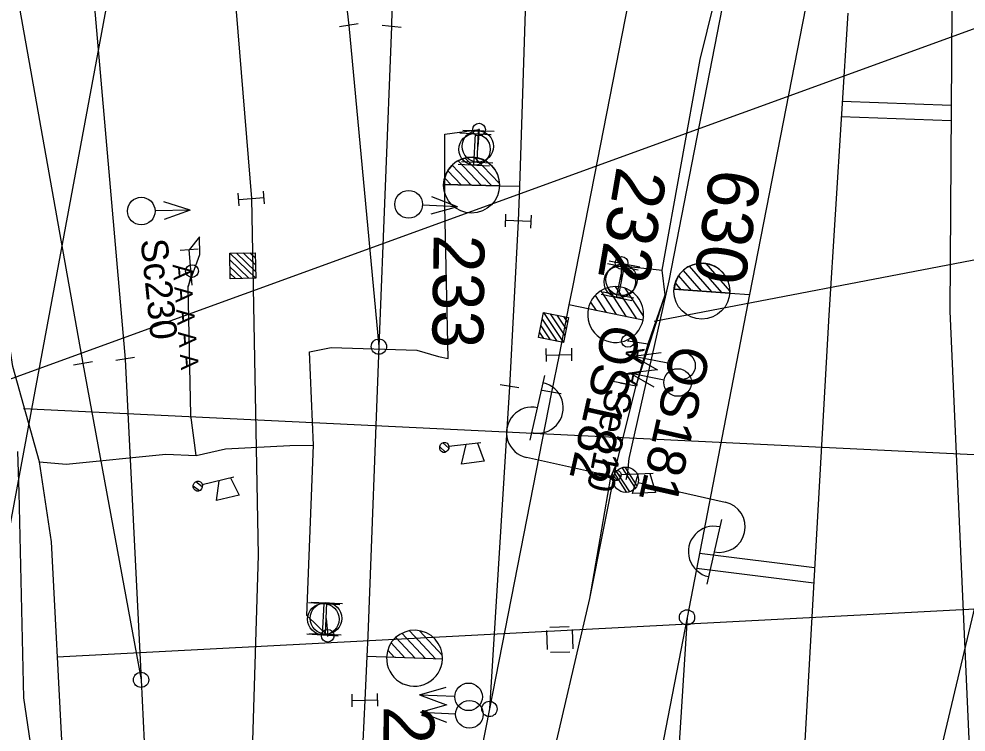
# Model space of a CAD drawing. Extents: x -545846 to -545044, y -1122650 to -1119108.
# Drawn here: x -545438.49 to -545401.32, y -1120314.49 to -1120286.51 of the extents above; entities that cross this region are included whole.
import ezdxf

# ---------------------------------------------------------------- set-up
doc = ezdxf.new("R2010")
doc.units = 0
for name, color, linetype in [('osvětlené plochy-hodnota-obrys', 7, 'Continuous'), ('Vrstva 1', 7, 'Continuous'), ('Vrstva 2', 7, 'Continuous'), ('Vrstva 25', 7, 'Continuous'), ('Vrstva 26', 7, 'Continuous'), ('Vrstva 27', 7, 'Continuous'), ('Vrstva 28 - zabzar', 7, 'Continuous'), ('Vrstva 3', 7, 'Continuous'), ('Vrstva 3 - Lisy - Pocitaci body', 7, 'Continuous'), ('Vrstva 31', 7, 'Continuous'), ('Vrstva 33', 7, 'Continuous'), ('Vrstva 35', 7, 'Continuous'), ('Vrstva 41', 7, 'Continuous'), ('Vrstva 6 - Navesti', 7, 'Continuous'), ('Vrstva 63', 7, 'Continuous'), ('Vrstva 7', 7, 'Continuous')]:
    doc.layers.add(name, color=color, linetype=linetype)

msp = doc.modelspace()

# ---------------------------------------------------------------- linework, layer by layer
at = {"layer": 'osvětlené plochy-hodnota-obrys'}
for points in [[(-545398.15, -1120102.163), (-545405.365, -1120126.289), (-545451.846, -1120376.212), (-545451.085, -1120446.349), (-545447.102, -1120529.01)], [(-545397.928, -1120102.854), (-545393.734, -1120124.857), (-545389.026, -1120196.694), (-545397.237, -1120293.846), (-545425.658, -1120413.558)]]:
    msp.add_lwpolyline(points, dxfattribs=at)
at = {"layer": 'Vrstva 1'}
for p, q in [((-545407.617, -1120286.066), (-545409.817, -1120297.315)), ((-545425.542, -1120286.76), (-545424.363, -1120299.366)), ((-545435.98, -1120300.028), (-545433.7, -1120312.441)), ((-545419.236, -1120300.928), (-545420.027, -1120313.584)), ((-545412.27, -1120309.99), (-545413.082, -1120322.742))]:
    msp.add_line(p, q, dxfattribs=at)
for points in [[(-545436.282, -1120196.285), (-545433.022, -1120213.05), (-545429.085, -1120233.106), (-545425.425, -1120253.879), (-545424.036, -1120268.734), (-545423.749, -1120281.011), (-545423.869, -1120286.802)], [(-545440.917, -1120197.418), (-545437.59, -1120214.526), (-545433.638, -1120234.748), (-545429.782, -1120255.108), (-545427.618, -1120269.01), (-545425.542, -1120286.76)], [(-545445.553, -1120198.39), (-545442.178, -1120215.766), (-545438.596, -1120234.052), (-545433.023, -1120262.752), (-545430.646, -1120277.904), (-545429.369, -1120293.55), (-545429.108, -1120307.546), (-545429.408, -1120317.397), (-545430.786, -1120337.552)], [(-545450.246, -1120199.22), (-545446.762, -1120217.082), (-545443.362, -1120234.651), (-545439.759, -1120253.749), (-545438.016, -1120264.049), (-545436.229, -1120277.953), (-545434.323, -1120299.853)], [(-545454.804, -1120200.615), (-545451.376, -1120218.225), (-545447.958, -1120235.749), (-545441.429, -1120269.771), (-545439.021, -1120283), (-545435.98, -1120300.028)], [(-545400.759, -1120259.47), (-545401.874, -1120286.066), (-545401.957, -1120297.973), (-545401.089, -1120317.421), (-545398.261, -1120339.372), (-545394.651, -1120359.583)], [(-545418.032, -1120268.272), (-545418.449, -1120280.915), (-545418.821, -1120292.272), (-545418.85, -1120293.067)], [(-545412.134, -1120273.455), (-545414.578, -1120285.879), (-545416.765, -1120297.03), (-545416.909, -1120297.729)], [(-545405.962, -1120286.281), (-545406.706, -1120298.136), (-545407.694, -1120315.774), (-545406.834, -1120341.201), (-545403.532, -1120362.869)], [(-545423.869, -1120286.802), (-545424.363, -1120299.366), (-545424.805, -1120310.72), (-545424.84, -1120311.521)], [(-545418.85, -1120293.067), (-545418.901, -1120294.44), (-545419.236, -1120300.928)], [(-545409.817, -1120297.315), (-545412.27, -1120309.99), (-545414.699, -1120322.537)], [(-545416.909, -1120297.729), (-545417.291, -1120299.686), (-545417.583, -1120301.153)], [(-545434.323, -1120299.853), (-545433.7, -1120312.441), (-545433.14, -1120323.79), (-545433.096, -1120324.633)], [(-545417.583, -1120301.153), (-545420.027, -1120313.584), (-545422.222, -1120324.733), (-545422.46, -1120325.954)], [(-545424.84, -1120311.521), (-545424.913, -1120313.24), (-545425.98, -1120335.133)]]:
    msp.add_lwpolyline(points, dxfattribs=at)
at = {"layer": 'Vrstva 2'}
for p, q in [((-545425.172, -1120286.697), (-545425.912, -1120286.823)), ((-545425.542, -1120286.76), (-545424.363, -1120299.366)), ((-545423.496, -1120286.84), (-545424.242, -1120286.764)), ((-545420.338, -1120293.038), (-545421.259, -1120292.076)), ((-545419.94, -1120293.046), (-545420.977, -1120291.964)), ((-545419.626, -1120292.968), (-545420.611, -1120291.94)), ((-545421.133, -1120293.02), (-545421.66, -1120292.47)), ((-545420.736, -1120293.028), (-545421.485, -1120292.247)), ((-545421.531, -1120293.011), (-545421.779, -1120292.753)), ((-545419.622, -1120293.053), (-545421.816, -1120293.005)), ((-545421.816, -1120293.005), (-545419.622, -1120293.052)), ((-545419.622, -1120293.052), (-545419.622, -1120293.053)), ((-545419.621, -1120293.053), (-545418.85, -1120293.067)), ((-545411.302, -1120297.216), (-545412.177, -1120296.212)), ((-545410.905, -1120297.243), (-545411.89, -1120296.113)), ((-545410.587, -1120297.18), (-545411.523, -1120296.106)), ((-545412.096, -1120297.161), (-545412.596, -1120296.587)), ((-545411.699, -1120297.188), (-545412.411, -1120296.372)), ((-545415.089, -1120297.011), (-545414.258, -1120298.274)), ((-545412.493, -1120297.134), (-545412.728, -1120296.864)), ((-545415.878, -1120297.365), (-545415.442, -1120298.029)), ((-545415.658, -1120297.182), (-545415.047, -1120298.111)), ((-545415.397, -1120297.06), (-545414.652, -1120298.192)), ((-545414.708, -1120297.071), (-545413.977, -1120298.181)), ((-545410.587, -1120297.265), (-545412.777, -1120297.114)), ((-545412.777, -1120297.114), (-545410.587, -1120297.264)), ((-545410.587, -1120297.264), (-545410.587, -1120297.265)), ((-545410.586, -1120297.265), (-545409.817, -1120297.315)), ((-545413.996, -1120298.321), (-545416.909, -1120297.729)), ((-545416.053, -1120297.62), (-545415.837, -1120297.948)), ((-545413.995, -1120298.328), (-545416.145, -1120297.884)), ((-545413.995, -1120298.327), (-545413.995, -1120298.328)), ((-545435.612, -1120299.957), (-545436.348, -1120300.099)), ((-545433.952, -1120299.795), (-545434.694, -1120299.911)), ((-545435.98, -1120300.028), (-545433.7, -1120312.441)), ((-545419.236, -1120300.928), (-545420.027, -1120313.584)), ((-545418.865, -1120300.985), (-545419.607, -1120300.871)), ((-545417.213, -1120301.216), (-545417.953, -1120301.09)), ((-545412.27, -1120309.99), (-545413.082, -1120322.742)), ((-545423.696, -1120310.777), (-545422.941, -1120311.593)), ((-545423.458, -1120310.614), (-545422.538, -1120311.609)), ((-545423.162, -1120310.515), (-545422.135, -1120311.625)), ((-545422.776, -1120310.512), (-545421.874, -1120311.487)), ((-545423.883, -1120310.994), (-545423.343, -1120311.577)), ((-545421.87, -1120311.628), (-545424.84, -1120311.521)), ((-545424.013, -1120311.273), (-545423.746, -1120311.561)), ((-545421.868, -1120311.635), (-545424.061, -1120311.549)), ((-545421.868, -1120311.634), (-545421.868, -1120311.635))]:
    msp.add_line(p, q, dxfattribs=at)
for points in [[(-545418.032, -1120268.272), (-545418.449, -1120280.915), (-545418.821, -1120292.272), (-545418.85, -1120293.067)], [(-545412.134, -1120273.455), (-545414.578, -1120285.879), (-545416.765, -1120297.03), (-545416.909, -1120297.729)], [(-545423.869, -1120286.802), (-545424.363, -1120299.366), (-545424.805, -1120310.72), (-545424.84, -1120311.521)], [(-545409.817, -1120297.315), (-545412.27, -1120309.99), (-545414.699, -1120322.537)], [(-545434.323, -1120299.853), (-545433.7, -1120312.441), (-545433.14, -1120323.79), (-545433.096, -1120324.633)], [(-545417.583, -1120301.153), (-545420.027, -1120313.584), (-545422.222, -1120324.733), (-545422.46, -1120325.954)]]:
    msp.add_lwpolyline(points, dxfattribs=at)
for centre, radius in [((-545420.725, -1120293.028), 1.097), ((-545411.688, -1120297.188), 1.097), ((-545424.363, -1120299.366), 0.3), ((-545412.27, -1120309.99), 0.3), ((-545433.7, -1120312.441), 0.3), ((-545420.027, -1120313.584), 0.3)]:
    msp.add_circle(centre, radius, dxfattribs=at)
for centre, radius, start, end in [((-545420.719, -1120293.029), 1.098, 358.8013, 178.7622), ((-545411.682, -1120297.189), 1.098, 356.1083, 176.0692), ((-545415.071, -1120298.106), 1.098, 348.379, 168.3399), ((-545415.072, -1120298.107), 1.097, 168.2895, 348.759), ((-545422.965, -1120311.592), 1.098, 357.7902, 177.7511), ((-545422.966, -1120311.593), 1.097, 177.7007, 358.1702)]:
    msp.add_arc(centre, radius, start, end, dxfattribs=at)
at = {"layer": 'Vrstva 25'}
for p, q in [((-545418.423, -1120303.033), (-545417.855, -1120300.496)), ((-545415.16, -1120304.481), (-545418.575, -1120303.716)), ((-545414.634, -1120305.088), (-545415.105, -1120304.346)), ((-545415.046, -1120304.261), (-545414.533, -1120305.07)), ((-545414.298, -1120304.919), (-545414.811, -1120304.11)), ((-545414.71, -1120304.092), (-545414.239, -1120304.834)), ((-545414.184, -1120304.699), (-545410.769, -1120305.464)), ((-545410.921, -1120306.147), (-545411.489, -1120308.684))]:
    msp.add_line(p, q, dxfattribs=at)
msp.add_circle((-545414.672, -1120304.59), 0.5, dxfattribs=at)
msp.add_circle((-545414.672, -1120304.59), 0.5, dxfattribs=at)
msp.add_circle((-545414.672, -1120304.59), 0.5, dxfattribs=at)
msp.add_circle((-545414.672, -1120304.59), 0.5, dxfattribs=at)
for centre, start, end in [((-545418.127, -1120301.767), 256.6816, 78.0868), ((-545418.357, -1120302.74), 77.3842, 257.3842), ((-545410.987, -1120306.44), 257.3842, 77.3842), ((-545411.217, -1120307.413), 76.6816, 258.0868)]:
    msp.add_arc(centre, 1, start, end, dxfattribs=at)
at = {"layer": 'Vrstva 26'}
for points in [[(-545402.46, -1120245.74), (-545402.98, -1120246.08), (-545406.31, -1120262.31), (-545409.89, -1120280.93), (-545412.99, -1120296.79), (-545414.55, -1120303.76), (-545414.62, -1120304.4), (-545414.672, -1120304.59)], [(-545438.55, -1120303.48), (-545438.492, -1120305.085), (-545438.308, -1120313.144), (-545437.747, -1120316.944), (-545437.38, -1120321.007), (-545437.535, -1120324.422), (-545437.394, -1120329.162), (-545437.47, -1120335.028), (-545437.348, -1120345.435), (-545437.199, -1120348.43), (-545436.608, -1120350.182), (-545436.693, -1120361.871), (-545436.173, -1120369.258)]]:
    msp.add_lwpolyline(points, dxfattribs=at)
at = {"layer": 'Vrstva 27'}
for p, q in [((-545420.431, -1120290.875), (-545420.429, -1120290.825)), ((-545414.835, -1120296.055), (-545414.845, -1120296.105)), ((-545431.7, -1120296.425), (-545431.7, -1120296.375)), ((-545414.585, -1120299.116), (-545414.595, -1120299.164)), ((-545426.371, -1120310.735), (-545426.369, -1120310.685))]:
    msp.add_line(p, q, dxfattribs=at)
for centre in [(-545420.43, -1120290.85), (-545414.84, -1120296.08), (-545431.7, -1120296.4), (-545414.59, -1120299.14), (-545426.37, -1120310.71)]:
    msp.add_circle(centre, 0.25, dxfattribs=at)
at = {"layer": 'Vrstva 28 - zabzar'}
for p, q in [((-545431.7, -1120296.4), (-545431.85, -1120297)), ((-545414.59, -1120299.14), (-545413.79, -1120299.25)), ((-545414.91, -1120300.79), (-545414.26, -1120300.9))]:
    msp.add_line(p, q, dxfattribs=at)
for points in [[(-545435.765, -1120369.178), (-545435.77, -1120368.34), (-545435.7, -1120360.44), (-545435.61, -1120354.31), (-545434.73, -1120342.05), (-545435.12, -1120337.81), (-545435.22, -1120336.54), (-545436.25, -1120322.58), (-545436.79, -1120315.32), (-545437.22, -1120307.02), (-545437.68, -1120303.89), (-545438.73, -1120300.14), (-545439.97, -1120292.07), (-545441.48, -1120282.7), (-545443.28, -1120271.83), (-545443.98, -1120270.84), (-545444.63, -1120268.7), (-545444.19, -1120267.53), (-545444.84, -1120264.46), (-545445.64, -1120260.36), (-545446.4, -1120259.21), (-545446.05, -1120258.16), (-545447.8, -1120248.31)], [(-545427.618, -1120367.583), (-545427.73, -1120366.73), (-545426.26, -1120362.1), (-545425.93, -1120358.75), (-545426.06, -1120358.16), (-545425.86, -1120356.01), (-545424.84, -1120349.39), (-545423.77, -1120344.77), (-545423.29, -1120343.78), (-545421.2, -1120332.61), (-545420.56, -1120329.27), (-545419.75, -1120327.88), (-545419.38, -1120326.15), (-545419.01, -1120324.41), (-545417.7, -1120316.15), (-545416.09, -1120309.25), (-545415.26, -1120304.49), (-545415.02, -1120303.93), (-545414.26, -1120300.9), (-545413.79, -1120299.25), (-545413.13, -1120297.33), (-545413.24, -1120296.36), (-545411.75, -1120288.1), (-545410.36, -1120282.42)], [(-545426.44, -1120310.03), (-545426.37, -1120310.71), (-545427.19, -1120309.91), (-545426.93, -1120303.23), (-545427.09, -1120299.57), (-545426.24, -1120299.4), (-545422.87, -1120299.51), (-545422.02, -1120299.75), (-545421.65, -1120299.83), (-545421.77, -1120293.86), (-545421.78, -1120291.03), (-545420.43, -1120290.85), (-545420.48, -1120291.51)], [(-545431.54, -1120303.64), (-545431.74, -1120302.05), (-545431.85, -1120297), (-545431.39, -1120295.75), (-545431.4, -1120295.06), (-545431.81, -1120295.57)], [(-545414.84, -1120296.74), (-545414.84, -1120296.08), (-545414.55, -1120296.22), (-545413.24, -1120296.36)], [(-545437.68, -1120303.89), (-545436.64, -1120303.98), (-545432.73, -1120303.59), (-545431.54, -1120303.64), (-545430.39, -1120303.38), (-545427.86, -1120303.24), (-545426.93, -1120303.23)]]:
    msp.add_lwpolyline(points, dxfattribs=at)
at = {"layer": 'Vrstva 3'}
for p, q in [((-545421.187, -1120290.977), (-545419.957, -1120291.047)), ((-545420.642, -1120292.242), (-545420.572, -1120291.012)), ((-545421.257, -1120292.207), (-545420.027, -1120292.277)), ((-545428.85, -1120293.758), (-545428.891, -1120293.26)), ((-545429.847, -1120293.84), (-545429.888, -1120293.342)), ((-545429.867, -1120293.591), (-545428.871, -1120293.509)), ((-545421.275, -1120293.883), (-545422.291, -1120293.485)), ((-545431.77, -1120294.013), (-545433.15, -1120294.039)), ((-545431.77, -1120294.013), (-545432.811, -1120293.687)), ((-545431.77, -1120294.013), (-545432.798, -1120294.377)), ((-545421.275, -1120293.883), (-545422.653, -1120293.812)), ((-545421.275, -1120293.883), (-545422.326, -1120294.174)), ((-545419.39, -1120294.169), (-545419.411, -1120294.669)), ((-545418.401, -1120294.461), (-545419.401, -1120294.419)), ((-545418.391, -1120294.211), (-545418.412, -1120294.711)), ((-545415.389, -1120296.102), (-545414.183, -1120296.352)), ((-545415.036, -1120297.433), (-545414.786, -1120296.227)), ((-545415.639, -1120297.308), (-545414.433, -1120297.558)), ((-545417.786, -1120299.945), (-545417.796, -1120299.445)), ((-545416.786, -1120299.927), (-545416.796, -1120299.427)), ((-545414.372, -1120299.74), (-545413.29, -1120299.601)), ((-545417.791, -1120299.695), (-545416.791, -1120299.677)), ((-545414.372, -1120299.74), (-545413.018, -1120300.006)), ((-545414.372, -1120299.74), (-545413.423, -1120300.278)), ((-545414.521, -1120300.4), (-545413.439, -1120300.261)), ((-545414.521, -1120300.4), (-545413.167, -1120300.666)), ((-545414.521, -1120300.4), (-545413.572, -1120300.938)), ((-545427.123, -1120309.412), (-545425.893, -1120309.486)), ((-545426.582, -1120310.679), (-545426.508, -1120309.449)), ((-545427.197, -1120310.642), (-545425.967, -1120310.716)), ((-545425.407, -1120313.502), (-545425.419, -1120313.002)), ((-545424.407, -1120313.478), (-545424.419, -1120312.978)), ((-545422.766, -1120313.03), (-545421.718, -1120312.726)), ((-545425.413, -1120313.252), (-545424.413, -1120313.228)), ((-545422.766, -1120313.03), (-545421.387, -1120313.084)), ((-545422.766, -1120313.03), (-545421.745, -1120313.415)), ((-545422.731, -1120313.716), (-545421.683, -1120313.412)), ((-545422.731, -1120313.716), (-545421.352, -1120313.77)), ((-545422.731, -1120313.716), (-545421.71, -1120314.101))]:
    msp.add_line(p, q, dxfattribs=at)
for centre, radius in [((-545420.607, -1120291.625), 0.616), ((-545423.195, -1120293.782), 0.542), ((-545433.692, -1120294.047), 0.542), ((-545414.911, -1120296.827), 0.616), ((-545412.486, -1120300.113), 0.542), ((-545412.635, -1120300.773), 0.542), ((-545426.545, -1120310.062), 0.616), ((-545420.845, -1120313.107), 0.542), ((-545420.81, -1120313.793), 0.542)]:
    msp.add_circle(centre, radius, dxfattribs=at)
at = {"layer": 'Vrstva 3 - Lisy - Pocitaci body'}
for p, q in [((-545421.073, -1120290.872), (-545419.842, -1120290.917)), ((-545420.502, -1120292.126), (-545420.458, -1120290.894)), ((-545421.118, -1120292.103), (-545419.887, -1120292.148)), ((-545430.219, -1120295.699), (-545429.201, -1120296.68)), ((-545429.954, -1120295.694), (-545429.206, -1120296.415)), ((-545429.689, -1120295.689), (-545429.211, -1120296.15)), ((-545429.424, -1120295.684), (-545429.216, -1120295.885)), ((-545430.214, -1120295.964), (-545429.466, -1120296.685)), ((-545430.209, -1120296.229), (-545429.731, -1120296.69)), ((-545414.117, -1120296.254), (-545415.326, -1120296.017)), ((-545414.721, -1120296.136), (-545414.959, -1120297.344)), ((-545430.204, -1120296.494), (-545429.996, -1120296.695)), ((-545414.354, -1120297.463), (-545415.563, -1120297.226)), ((-545417.903, -1120298.024), (-545417.118, -1120299.2)), ((-545417.643, -1120298.076), (-545417.066, -1120298.94)), ((-545417.383, -1120298.128), (-545417.014, -1120298.68)), ((-545417.955, -1120298.284), (-545417.378, -1120299.149)), ((-545417.123, -1120298.18), (-545416.962, -1120298.42)), ((-545418.058, -1120298.805), (-545417.898, -1120299.045)), ((-545418.007, -1120298.545), (-545417.638, -1120299.097)), ((-545427.029, -1120309.388), (-545425.798, -1120309.441)), ((-545426.466, -1120310.645), (-545426.414, -1120309.415)), ((-545427.082, -1120310.619), (-545425.851, -1120310.672))]:
    msp.add_line(p, q, dxfattribs=at)
for points in [[(-545429.219, -1120295.68), (-545429.201, -1120296.68), (-545430.201, -1120296.699), (-545430.219, -1120295.699)], [(-545416.922, -1120298.22), (-545417.118, -1120299.2), (-545418.098, -1120299.005), (-545417.903, -1120298.024)]]:
    msp.add_lwpolyline(points, close=True, dxfattribs=at)
for centre in [(-545420.481, -1120291.508), (-545414.84, -1120296.743), (-545426.441, -1120310.028)]:
    msp.add_circle(centre, 0.616, dxfattribs=at)
at = {"layer": 'Vrstva 31'}
msp.add_lwpolyline([(-545427.618, -1120367.583), (-545427.73, -1120366.73), (-545426.26, -1120362.1), (-545425.93, -1120358.75), (-545425.86, -1120356.01), (-545424.84, -1120349.39), (-545423.77, -1120344.77), (-545423.29, -1120343.78), (-545423.25, -1120343.2), (-545421.2, -1120332.61), (-545420.56, -1120329.27), (-545419.75, -1120327.88), (-545419.01, -1120324.41), (-545417.7, -1120316.15), (-545416.09, -1120309.25), (-545415.02, -1120303.93), (-545414.26, -1120300.9), (-545413.13, -1120297.33), (-545413.24, -1120296.36), (-545411.75, -1120288.1), (-545410.36, -1120282.42)], dxfattribs=at)
at = {"layer": 'Vrstva 33'}
for p, q in [((-545421.975, -1120303.294), (-545421.744, -1120303.506)), ((-545421.858, -1120303.136), (-545421.623, -1120303.353)), ((-545420.358, -1120303.135), (-545421.618, -1120303.287)), ((-545421.127, -1120303.974), (-545420.944, -1120303.205)), ((-545420.494, -1120303.151), (-545420.226, -1120303.866)), ((-545420.226, -1120303.866), (-545421.127, -1120303.974)), ((-545415.214, -1120304.38), (-545414.997, -1120304.61)), ((-545415.088, -1120304.23), (-545414.867, -1120304.465)), ((-545413.596, -1120304.342), (-545414.858, -1120304.4)), ((-545414.412, -1120305.124), (-545414.183, -1120304.368)), ((-545413.731, -1120304.348), (-545413.509, -1120305.084)), ((-545431.551, -1120304.664), (-545431.295, -1120304.851)), ((-545430.052, -1120304.488), (-545431.297, -1120304.786)), ((-545430.74, -1120305.408), (-545430.631, -1120304.626)), ((-545430.186, -1120304.52), (-545429.85, -1120305.197)), ((-545431.652, -1120304.834), (-545431.401, -1120305.017)), ((-545429.85, -1120305.197), (-545430.74, -1120305.408)), ((-545413.509, -1120305.084), (-545414.412, -1120305.124))]:
    msp.add_line(p, q, dxfattribs=at)
for centre, major_axis in [((-545421.798, -1120303.32), (-0.044, -0.195)), ((-545421.798, -1120303.32), (-0.044, -0.196)), ((-545415.039, -1120304.419), (-0.044, -0.195)), ((-545415.039, -1120304.419), (-0.044, -0.196)), ((-545431.473, -1120304.839), (-0.044, -0.195)), ((-545431.473, -1120304.839), (-0.044, -0.196))]:
    msp.add_ellipse(centre, major_axis=major_axis, ratio=0.897978, dxfattribs=at)
at = {"layer": 'Vrstva 35'}
for points in [[(-545427.09, -1120299.57), (-545426.24, -1120299.4), (-545422.87, -1120299.51), (-545422.02, -1120299.75)], [(-545431.54, -1120303.64), (-545430.39, -1120303.38), (-545427.86, -1120303.24), (-545426.93, -1120303.23)], [(-545437.68, -1120303.89), (-545436.64, -1120303.98), (-545432.73, -1120303.59), (-545431.54, -1120303.64)]]:
    msp.add_lwpolyline(points, dxfattribs=at)
at = {"layer": 'Vrstva 41'}
for p, q in [((-545417.652, -1120310.374), (-545416.902, -1120310.351)), ((-545417.75, -1120311.252), (-545417.773, -1120310.502)), ((-545416.774, -1120310.472), (-545416.751, -1120311.222)), ((-545416.872, -1120311.35), (-545417.622, -1120311.373))]:
    msp.add_line(p, q, dxfattribs=at)
at = {"layer": 'Vrstva 6 - Navesti'}
for p, q in [((-545431.461, -1120295.542), (-545432.159, -1120295.598)), ((-545431.697, -1120296.951), (-545431.81, -1120295.57)), ((-545414.567, -1120300.858), (-545415.253, -1120300.722))]:
    msp.add_line(p, q, dxfattribs=at)
at = {"layer": 'Vrstva 63'}
for p, q in [((-545390.705, -1120283.151), (-545444.248, -1120302.608)), ((-545384.545, -1120292.805), (-545413.555, -1120298.383)), ((-545389.815, -1120304.146), (-545438.31, -1120301.805)), ((-545388.859, -1120309.031), (-545436.993, -1120311.557))]:
    msp.add_line(p, q, dxfattribs=at)
at = {"layer": 'Vrstva 7'}
for p, q in [((-545406.179, -1120289.74), (-545401.901, -1120289.889)), ((-545406.217, -1120290.339), (-545401.905, -1120290.49)), ((-545411.782, -1120307.467), (-545407.26, -1120308.029)), ((-545411.896, -1120308.057), (-545407.294, -1120308.629))]:
    msp.add_line(p, q, dxfattribs=at)

# ---------------------------------------------------------------- texts
at = {"layer": 'Vrstva 2'}
for s, rotation, p in [('232', 260.291, (-545415.019, -1120292.253)), ('630', 261.4781, (-545411.336, -1120292.32)), ('233', 269.2954, (-545422.214, -1120294.953)), ('231', 269.5388, (-545424.177, -1120313.462))]:
    msp.add_text(s, height=2, rotation=rotation, dxfattribs=at).set_placement(p)
at = {"layer": 'Vrstva 25'}
for s, p in [('OS182', (-545415.532, -1120298.407)), ('OS181', (-545412.801, -1120299.237))]:
    msp.add_text(s, height=1.5, rotation=257.3842, dxfattribs=at).set_placement(p)
at = {"layer": 'Vrstva 6 - Navesti'}
for s, height, rotation, p in [('Sc230', 1.05, 275.9177, (-545433.72, -1120295.181)), ('  A A A A A ', 0.7, 274.666, (-545432.508, -1120295.627)), ('A A ', 0.7, 78.7427, (-545414.223, -1120300.927)), ('Se210', 1.05, 259.0469, (-545415.435, -1120300.962))]:
    msp.add_text(s, height=height, rotation=rotation, dxfattribs=at).set_placement(p)

doc.saveas('drawing.dxf')
